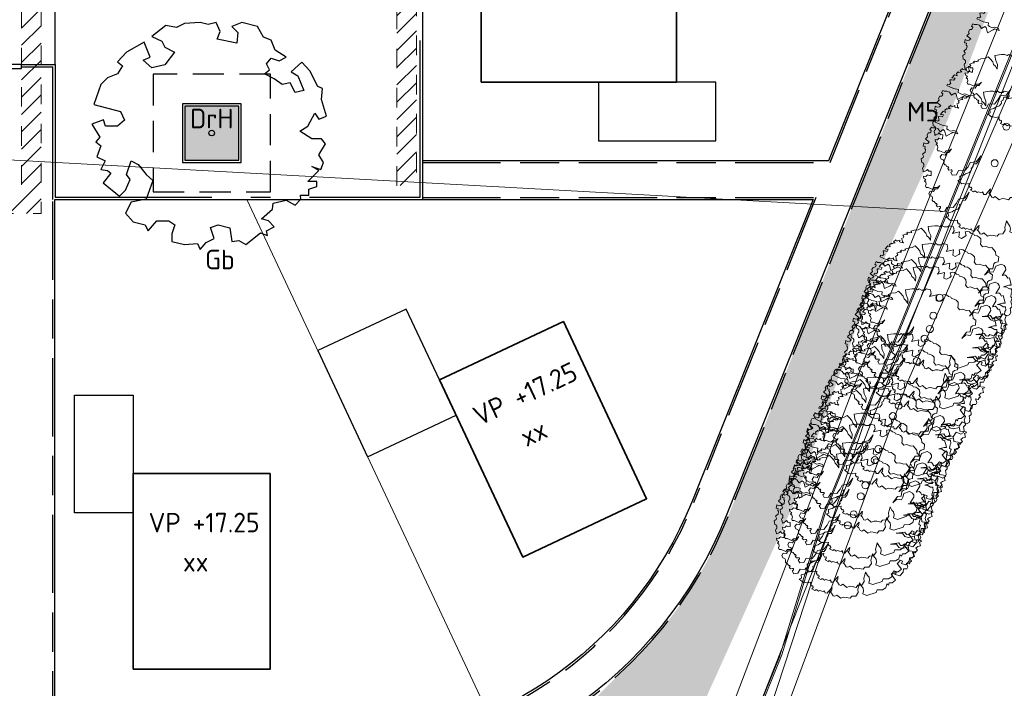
# Model space of a CAD drawing. Header units: metres. Extents: x 174282 to 175177, y 462028 to 462851.
# Tile 589 of 636: x 174676 to 174727, y 462403 to 462437. Entities that reach past the tile are written whole.
import ezdxf
from ezdxf.enums import TextEntityAlignment as Align

# ---------------------------------------------------------------- set-up
doc = ezdxf.new("R2010")
doc.units = ezdxf.units.M
for name, pattern in [('HIDDEN2', [4.7625, 3.175, -1.5875]), ('NLCS-HIDDEN', [4, 2, -2]), ('VH-OPSLUITBAND_100X200', [16, 8, -2, 4, -2]), ('VH-OPSLUITBAND_120X250', [26, 16, -4, 2, -4])]:
    doc.linetypes.add(name, pattern=pattern)
for name, color, linetype, lineweight in [('B-ME-GR-BOOM-S', 8, 'Continuous', 20), ('B-ME-WH-WATERGANG_SLOOT_BODEM-G', 8, 'Continuous', 20), ('B-ME-WH-WATERGANG_SLOOT_INSTEEK-G', 8, 'Continuous', 20), ('B-XX-KG-GRENS_PERCEEL-G', 213, 'Continuous', 20), ('N-PV-KG-GRENS_PERCEEL-G', 1, 'Continuous', 20), ('N-PV-KG-GRENS_UITGEEFBAAR-GEBIED-G', 170, 'Continuous', 30), ('N-WE-AL-WERKGRENS-G', 173, 'AL-WERKGRENS', 20), ('N-WE-GR-PLANTVAK-V', 86, 'Continuous', 25), ('N-WE-GR-SOORTNAAM-BOOM-T20', 90, 'Continuous', 25), ('N-WE-GR-SOORTNAAM-GRAS-T20', 90, 'Continuous', 25), ('N-WE-GR-SOORTNAAM-PLANTVAK-T20', 90, 'Continuous', 25), ('N-WE-GW-GROEIPLAATSVERBETERING_BOMENGRANULAAT-LAVA-G', 97, 'HIDDEN2', 25), ('N-WE-KL-TRACE_WENSTRACE-A', 1, 'Continuous', 20), ('N-WE-KL-TRACE_WENSTRACE-G', 7, 'NLCS-HIDDEN', 20), ('N-WE-OG-BEBOUWING_GARAGE-G', 142, 'Continuous', 25), ('N-WE-OG-BEBOUWING_WONINGBOUW-G', 7, 'Continuous', 35), ('N-WE-OG-BEBOUWING_WONINGBOUW_HUISNUMMER-T20', 7, 'Continuous', 25), ('N-WE-OG-BEBOUWING_WONINGBOUW_VLOERPEIL-T20', 7, 'Continuous', 25), ('N-WE-VH-KANTOPSLUITING_ACHTERKANTBAND-G', 50, 'Continuous', 25), ('N-WE-VH-KANTOPSLUITING_EINDVERLOOPBAND_50-200X200-G', 13, 'Continuous', 25), ('N-WE-VH-KANTOPSLUITING_OPSLUITBAND_100X200-G', 152, 'VH-OPSLUITBAND_100X200', 25), ('N-WE-VH-KANTOPSLUITING_OPSLUITBAND_120X250-G', 152, 'VH-OPSLUITBAND_120X250', 25)]:
    doc.layers.add(name, color=color, linetype=linetype, lineweight=lineweight)
doc.layers.add('N-WE-GR-BOOM-1E-GROOTTE-S', color=7, linetype='Continuous', lineweight=25, true_color=0x00cc00)
doc.layers.add('N-WE-GR-GRAS_BERM-NECTAR-ONDER-MAAIMES-V', color=7, linetype='Continuous', lineweight=25, true_color=0xc4ff8a)
doc.layers.add('N-WE-VH-MATERIAALGRENS-G', color=7, linetype='Continuous')
doc.styles.add('NLCS-ISO-M500-T20', font='NLCS-ISO.ttf', dxfattribs={"height": 1})
doc.linetypes.add('AL-WERKGRENS', pattern='A,10,[106,Afdeling.shx,S=1,R=0,X=0,Y=0],-2', length=12)

# ---------------------------------------------------------------- blocks, each defined once
blk = doc.blocks.new('boom')
blk.add_lwpolyline([(-0.306, 1.961), (-0.368, 2.058), (-0.435, 2.112), (-0.463, 2.207), (-0.553, 2.308), (-0.621, 2.376), (-0.727, 2.32), (-0.864, 2.305), (-0.973, 2.267), (-0.946, 2.228), (-1.009, 2.216), (-1.034, 2.222), (-1.086, 2.235), (-1.118, 2.198), (-1.085, 2.17), (-1.135, 2.17), (-1.165, 2.165), (-1.249, 2.129), (-1.214, 2.084), (-1.238, 2.046), (-1.295, 2.022), (-1.272, 1.977), (-1.266, 1.907), (-1.229, 1.873), (-1.33, 1.894), (-1.364, 1.911), (-1.358, 1.967), (-1.424, 1.937), (-1.482, 1.941), (-1.494, 1.977), (-1.573, 1.911), (-1.514, 1.868), (-1.571, 1.86), (-1.616, 1.843), (-1.638, 1.866), (-1.702, 1.804), (-1.68, 1.732), (-1.763, 1.769), (-1.851, 1.663), (-1.746, 1.645), (-1.784, 1.578), (-1.855, 1.599), (-1.919, 1.596), (-1.901, 1.476), (-1.89, 1.472), (-1.943, 1.437), (-2.007, 1.451), (-2.028, 1.401), (-1.919, 1.352), (-1.795, 1.296), (-1.625, 1.267), (-1.636, 1.168), (-1.59, 1.14), (-1.505, 1.094), (-1.41, 1.112), (-1.304, 1.077), (-1.262, 1.006), (-1.35, 1.02), (-1.417, 1.059), (-1.474, 1.024), (-1.661, 0.925), (-1.707, 1.101), (-1.753, 1.144), (-1.862, 1.073), (-1.94, 1.179), (-2.021, 1.207), (-2.113, 1.207), (-2.158, 1.234), (-2.208, 1.146), (-2.162, 1.112), (-2.18, 1.055), (-2.212, 1.041), (-2.265, 1.033), (-2.306, 0.96), (-2.286, 0.9), (-2.335, 0.851), (-2.364, 0.826), (-2.236, 0.72), (-2.282, 0.678), (-2.353, 0.66), (-2.42, 0.699), (-2.441, 0.586), (-2.424, 0.579), (-2.374, 0.568), (-2.385, 0.505), (-2.357, 0.473), (-2.374, 0.374), (-2.466, 0.304), (-2.427, 0.237), (-2.438, 0.201), (-2.508, 0.152), (-2.487, 0.025), (-2.448, 0.011), (-2.416, -0.03), (-2.416, -0.106), (-2.443, -0.123), (-2.461, -0.177), (-2.438, -0.234), (-2.434, -0.297), (-2.398, -0.283), (-2.323, -0.243), (-2.296, -0.208), (-2.247, -0.266), (-2.163, -0.274), (-2.171, -0.412), (-2.219, -0.422), (-2.296, -0.394), (-2.347, -0.449), (-2.426, -0.437), (-2.417, -0.522), (-2.345, -0.554), (-2.394, -0.611), (-2.349, -0.64), (-2.333, -0.71), (-2.356, -0.767), (-2.336, -0.825), (-2.272, -0.825), (-2.11, -0.89), (-2.05, -0.829), (-1.946, -0.822), (-1.868, -0.756), (-1.955, -0.876), (-2.026, -0.876), (-2.085, -0.967), (-2.197, -0.946), (-2.251, -1.03), (-2.215, -1.113), (-2.147, -1.127), (-2.12, -1.183), (-2.127, -1.255), (-2.094, -1.306), (-2.061, -1.302), (-2.033, -1.348), (-2.006, -1.374), (-1.983, -1.367), (-1.962, -1.403), (-1.997, -1.424), (-1.953, -1.481), (-1.882, -1.474), (-1.851, -1.476), (-1.845, -1.524), (-1.87, -1.536), (-1.895, -1.555), (-1.843, -1.651), (-1.701, -1.637), (-1.625, -1.496), (-1.42, -1.506), (-1.305, -1.364), (-1.232, -1.225), (-1.027, -1.195), (-0.934, -1.083), (-0.871, -0.99), (-0.948, -1.181), (-1.013, -1.263), (-1.101, -1.266), (-1.142, -1.378), (-1.196, -1.405), (-1.185, -1.473), (-1.253, -1.566), (-1.395, -1.61), (-1.449, -1.652), (-1.586, -1.684), (-1.573, -1.806), (-1.652, -1.831), (-1.513, -1.953), (-1.464, -1.942), (-1.39, -1.959), (-1.264, -1.937), (-1.274, -2.008), (-1.235, -2.069), (-1.186, -2.065), (-1.18, -2.117), (-1.22, -2.165), (-1.117, -2.22), (-1.092, -2.199), (-1.051, -2.2), (-0.996, -2.244), (-0.95, -2.22), (-0.889, -2.242), (-0.82, -2.253), (-0.803, -2.226), (-0.774, -2.286), (-0.778, -2.307), (-0.7, -2.313), (-0.656, -2.253), (-0.548, -2.129), (-0.536, -2.119), (-0.558, -2.244), (-0.597, -2.263), (-0.551, -2.31), (-0.496, -2.403), (-0.445, -2.42), (-0.374, -2.376), (-0.241, -2.488), (-0.139, -2.448), (-0.054, -2.458), (0.079, -2.488), (0.143, -2.414), (0.279, -2.41), (0.36, -2.285), (0.345, -2.174), (0.378, -2.06), (0.398, -1.962), (0.464, -2.078), (0.52, -2.139), (0.537, -2.233), (0.512, -2.34), (0.649, -2.392), (0.966, -2.288), (1, -2.2), (1.182, -2.196), (1.293, -2.127), (1.326, -1.996), (1.392, -2.04), (1.416, -1.957), (1.509, -1.957), (1.632, -1.867), (1.476, -1.669), (1.524, -1.633), (1.587, -1.556), (1.665, -1.591), (1.632, -1.675), (1.776, -1.718), (1.89, -1.594), (1.896, -1.48), (2.008, -1.48), (2.048, -1.413), (2.001, -1.286), (2.093, -1.311), (2.13, -1.261), (2.173, -1.221), (2.115, -1.149), (2.183, -1.097), (2.272, -1.07), (2.24, -0.943), (2.305, -0.92), (2.292, -0.893), (2.081, -0.866), (2.068, -0.739), (1.854, -0.791), (1.745, -0.756), (1.657, -0.644), (1.451, -0.639), (1.737, -0.604), (1.796, -0.689), (1.868, -0.692), (1.928, -0.642), (2.059, -0.701), (2.16, -0.545), (2.316, -0.611), (2.398, -0.567), (2.429, -0.488), (2.404, -0.359), (2.471, -0.297), (2.466, -0.241), (2.431, -0.135), (2.459, -0.065), (2.481, -0.007), (2.426, 0.037), (2.442, 0.142), (2.47, 0.191), (2.459, 0.307), (2.381, 0.305), (2.265, 0.379), (2.183, 0.379), (2.359, 0.432), (2.445, 0.432), (2.431, 0.49), (2.38, 0.684), (2.326, 0.664), (2.275, 0.75), (2.232, 0.785), (2.131, 0.758), (2.255, 0.957), (2.248, 1.027), (2.201, 1.097), (2.107, 1.144), (1.916, 1.078), (1.877, 0.961), (1.83, 0.871), (1.67, 0.887), (1.534, 0.766), (1.698, 0.984), (1.819, 0.988), (1.846, 1.152), (1.901, 1.199), (1.998, 1.222), (2.017, 1.395), (1.921, 1.451), (1.912, 1.565), (1.781, 1.717), (1.703, 1.707), (1.57, 1.761), (1.462, 1.741), (1.394, 1.825), (1.413, 1.903), (1.408, 2.006), (1.348, 2.066), (1.28, 2.106), (1.188, 2.124), (1.164, 2.17), (1.084, 2.192), (1.018, 2.25), (0.943, 2.259), (0.878, 2.242), (0.903, 2.124), (0.864, 2.085), (0.746, 2.021), (0.662, 2.06), (0.684, 2.248), (0.437, 2.192), (0.495, 2.286), (0.471, 2.423), (0.319, 2.457), (0.279, 2.413), (0.157, 2.413), (0.083, 2.462), (0.029, 2.418), (-0.057, 2.455), (-0.162, 2.452), (-0.386, 2.425), (-0.359, 2.258), (-0.299, 2.118), (-0.306, 1.961)])
blk.add_circle((0, 0), 0.12)
blk = doc.blocks.new('SGR-BOOM_1EGROOTTE')
at = {"linetype": 'Continuous', "flags": 128}
blk.add_lwpolyline([(167869.052, 467739.156), (167868.849, 467739.66), (167868.449, 467739.811), (167868.145, 467740.365), (167867.336, 467740.567), (167866.834, 467740.365), (167867.138, 467740.062), (167867.085, 467739.507), (167866.078, 467739.709), (167866.228, 467740.113), (167866.026, 467740.567), (167865.623, 467740.466), (167865.219, 467740.566), (167864.414, 467740.516), (167864.01, 467740.315), (167863.455, 467740.414), (167862.748, 467739.86), (167863.253, 467739.609), (167863.404, 467739.305), (167863.908, 467739.053), (167863.404, 467738.398), (167862.748, 467738.248), (167862.295, 467738.649), (167862.651, 467738.791), (167862.346, 467739.559), (167861.438, 467739.053), (167860.984, 467738.549), (167861.237, 467738.347), (167860.984, 467737.944), (167860.478, 467737.742), (167860.127, 467737.391), (167859.774, 467736.38), (167861.134, 467736.027), (167861.336, 467735.574), (167860.984, 467735.272), (167860.38, 467735.272), (167860.265, 467735.588), (167859.674, 467735.372), (167860.078, 467734.716), (167859.876, 467734.465), (167860.127, 467734.263), (167859.925, 467733.708), (167860.349, 467733.496), (167860.127, 467733.052), (167860.479, 467733.003), (167860.637, 467732.864), (167860.244, 467732.383), (167861.085, 467731.691), (167861.389, 467731.993), (167861.64, 467732.548), (167861.438, 467732.799), (167861.689, 467733.506), (167862.044, 467733.304), (167862.448, 467732.8), (167862.8, 467732.499), (167862.448, 467731.54), (167861.689, 467731.39), (167861.389, 467730.833), (167861.793, 467730.38), (167862.396, 467730.229), (167862.471, 467730.078), (167862.547, 467729.926), (167863.002, 467730.431), (167863.607, 467730.431), (167863.909, 467730.229), (167863.759, 467729.775), (167863.759, 467729.371), (167864.415, 467729.219), (167865.07, 467729.271), (167865.22, 467728.967), (167865.524, 467729.322), (167865.926, 467729.523), (167865.733, 467730.096), (167866.128, 467730.229), (167866.734, 467730.076), (167866.835, 467729.372), (167867.188, 467729.424), (167867.539, 467729.219), (167868.296, 467729.825), (167868.651, 467729.676), (167868.599, 467729.927), (167869.003, 467730.129), (167868.701, 467730.431), (167868.347, 467730.533), (167868.903, 467731.036), (167868.952, 467731.338), (167869.607, 467731.491), (167870.062, 467731.238), (167870.363, 467731.54), (167870.342, 467731.75), (167870.767, 467731.75), (167870.767, 467732.046), (167871.171, 467732.196), (167871.171, 467732.447), (167870.718, 467732.447), (167871.273, 467733.004), (167870.92, 467733.204), (167871.373, 467733.053), (167871.524, 467733.406), (167871.273, 467733.81), (167871.624, 467734.364), (167871.422, 467734.615), (167870.92, 467734.615), (167870.313, 467735.021), (167870.717, 467735.272), (167871.071, 467735.928), (167871.273, 467735.627), (167871.674, 467735.777), (167871.422, 467736.634), (167871.475, 467737.189), (167871.22, 467737.29), (167870.816, 467738.096), (167870.412, 467738.545), (167869.865, 467738.053), (167870.213, 467737.845), (167870.515, 467737.088), (167870.062, 467736.987), (167869.809, 467737.49), (167869.405, 467737.391), (167869.002, 467737.694), (167868.498, 467737.945), (167868.749, 467738.147), (167868.598, 467738.448), (167868.849, 467738.752), (167869.254, 467738.6), (167869.607, 467738.803)], close=True, dxfattribs=at)
at = {"linetype": 'Continuous'}
blk.add_circle((167865.804, 467734.919), 0.143, dxfattribs=at)

msp = doc.modelspace()

# ---------------------------------------------------------------- hatches: boundary and pattern name
at = {"layer": 'N-WE-GR-GRAS_BERM-NECTAR-ONDER-MAAIMES-V'}
h = msp.add_hatch(color=256, dxfattribs=at)
h.dxf.hatch_style = 1
edge = h.paths.add_edge_path()
edge.add_arc((174692.18, 462419.591), 22, 313.9731, 338.1211)
edge.add_line((174712.596, 462411.393), (174729.329, 462453.063))
edge.add_arc((174722.827, 462455.674), 7.007, 338.1211, 382.8602)
edge.add_line((174729.284, 462458.396), (174727.287, 462466.928))
edge.add_arc((174745.009, 462471.074), 18.2, 106.9641, 193.1688, ccw=False)
edge.add_line((174739.698, 462488.482), (174745.37, 462484.994))
edge.add_line((174745.37, 462484.994), (174743.091, 462478.45))
edge.add_line((174743.091, 462478.45), (174739.575, 462470.977))
edge.add_line((174739.575, 462470.977), (174733.943, 462457.204))
edge.add_line((174733.943, 462457.204), (174728.733, 462444.735))
edge.add_line((174728.733, 462444.735), (174723.851, 462431.73))
edge.add_line((174723.851, 462431.73), (174719.747, 462422.741))
edge.add_line((174719.747, 462422.741), (174715.931, 462411.991))
edge.add_line((174715.931, 462411.991), (174710.227, 462399.382))
edge.add_line((174710.227, 462399.382), (174705.92, 462385.52))
edge.add_line((174705.92, 462385.52), (174702.886, 462380.152))
edge.add_line((174702.886, 462380.152), (174697.941, 462369.487))
edge.add_line((174697.941, 462369.487), (174696.631, 462370.188))
edge.add_arc((174687.375, 462373.973), 10, 337.7591, 365.7485)
edge.add_line((174697.325, 462374.975), (174696.592, 462382.262))
edge.add_arc((174700.571, 462382.662), 4, 132.2628, 185.7485, ccw=False)
edge.add_arc((174693.308, 462390.655), 6.8, 312.2628, 379.1818)
edge.add_arc((174703.508, 462394.204), 4, 134.7909, 199.1818, ccw=False)
edge.add_line((174700.69, 462397.042), (174707.456, 462403.758))
at = {"layer": 'N-WE-GR-PLANTVAK-V'}
h = msp.add_hatch(color=256, dxfattribs=at)
h.dxf.hatch_style = 1
h.paths.add_polyline_path([(174687.579, 462432.371), (174684.819, 462432.371), (174684.819, 462429.611), (174687.579, 462429.611)])
at = {"layer": 'N-WE-KL-TRACE_WENSTRACE-A'}
h = msp.add_hatch(dxfattribs=at)
h.set_pattern_fill('AKL-WENSTRACE', color=256, scale=5, pattern_type=2)
h.set_pattern_definition([(45, (7036.0259, -5459.3132), (-0.44194173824, 0.44194173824), [])])
edge = h.paths.add_edge_path()
edge.add_arc((174871.64, 462346.176), 277.727, 167.491, 170.07837)
edge.add_line((174598.067, 462394.029), (174597.898, 462393.041))
edge.add_arc((174837.854, 462352.47), 243.362, 170.40361, 170.69158)
edge.add_line((174597.697, 462391.834), (174598.701, 462391.777))
edge.add_arc((174850.685, 462350.19), 255.393, 167.54677, 170.62851, ccw=False)
edge.add_line((174601.301, 462405.263), (174631.179, 462402.888))
edge.add_line((174631.179, 462402.888), (174631.179, 462418.506))
edge.add_line((174631.179, 462418.506), (174648.279, 462418.506))
edge.add_line((174648.279, 462418.506), (174648.279, 462426.882))
edge.add_line((174648.279, 462426.882), (174677.479, 462426.882))
edge.add_line((174677.479, 462426.882), (174677.479, 462440.791))
edge.add_line((174677.479, 462440.791), (174695.668, 462440.791))
edge.add_line((174695.668, 462440.791), (174695.668, 462428.302))
edge.add_line((174695.668, 462428.302), (174696.668, 462428.382))
edge.add_line((174696.668, 462428.382), (174696.668, 462450.326))
edge.add_arc((174666.968, 462450.326), 29.7, 360, 370.5157)
edge.add_line((174696.169, 462455.746), (174694.674, 462463.8))
edge.add_line((174694.674, 462463.8), (174693.702, 462463.553))
edge.add_line((174693.702, 462463.553), (174695.186, 462455.564))
edge.add_arc((174666.968, 462450.326), 28.7, 0, 10.5157, ccw=False)
edge.add_line((174695.668, 462450.326), (174695.668, 462441.791))
edge.add_line((174695.668, 462441.791), (174683.568, 462441.791))
edge.add_line((174683.568, 462441.791), (174683.568, 462474.9))
edge.add_line((174683.568, 462474.9), (174632.822, 462474.9))
edge.add_line((174632.822, 462474.9), (174610.403, 462476.683))
edge.add_line((174610.403, 462476.683), (174610.232, 462475.693))
edge.add_line((174610.232, 462475.693), (174632.783, 462473.9))
edge.add_line((174632.783, 462473.9), (174682.568, 462473.9))
edge.add_line((174682.568, 462473.9), (174682.568, 462441.791))
edge.add_line((174682.568, 462441.791), (174676.479, 462441.791))
edge.add_line((174676.479, 462441.791), (174676.479, 462427.882))
edge.add_line((174676.479, 462427.882), (174647.279, 462427.882))
edge.add_line((174647.279, 462427.882), (174647.279, 462419.506))
edge.add_line((174647.279, 462419.506), (174630.179, 462419.506))
edge.add_line((174630.179, 462419.506), (174630.179, 462403.971))
edge.add_line((174630.179, 462403.971), (174602.953, 462406.135))
edge.add_line((174602.953, 462406.135), (174605.015, 462432.069))
edge.add_line((174605.015, 462432.069), (174607.742, 462444.693))
edge.add_line((174607.742, 462444.693), (174610.203, 462475.642))
edge.add_line((174610.203, 462475.642), (174610.391, 462476.684))
edge.add_line((174610.391, 462476.684), (174610.092, 462494.151))
edge.add_line((174610.092, 462494.151), (174594.573, 462493.94))
edge.add_line((174594.573, 462493.94), (174593.942, 462530.808))
edge.add_line((174593.942, 462530.808), (174592.944, 462530.669))
edge.add_line((174592.944, 462530.669), (174593.59, 462492.927))
edge.add_line((174593.59, 462492.927), (174609.109, 462493.137))
edge.add_line((174609.109, 462493.137), (174609.371, 462477.803))
edge.add_line((174609.371, 462477.803), (174606.825, 462445.769))
edge.add_line((174606.825, 462445.769), (174581.035, 462447.819))
edge.add_line((174581.035, 462447.819), (174581.093, 462446.811))
edge.add_line((174581.093, 462446.811), (174606.737, 462444.773))
edge.add_line((174606.737, 462444.773), (174604.058, 462432.376))
edge.add_line((174604.058, 462432.376), (174601.978, 462406.213))
edge.add_line((174601.978, 462406.213), (174600.506, 462406.33))
h = msp.add_hatch(dxfattribs=at)
h.set_pattern_fill('AKL-WENSTRACE', color=256, scale=5, angle=356.73, pattern_type=2)
h.set_pattern_definition([(41.73, (0, 0), (-0.4160132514, 0.46643110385), [])])
edge = h.paths.add_edge_path()
edge.add_line((174640.996, 462307.146), (174643.319, 462347.76))
edge.add_arc((174649.409, 462347.412), 6.1, 99.6346, 176.7259, ccw=False)
edge.add_line((174648.388, 462353.426), (174648.446, 462354.447))
edge.add_line((174648.446, 462354.447), (174648.985, 462363.859))
edge.add_line((174648.985, 462363.859), (174622.828, 462365.356))
edge.add_line((174622.828, 462365.356), (174622.599, 462361.362))
edge.add_line((174622.599, 462361.362), (174595.31, 462362.923))
edge.add_line((174595.31, 462362.923), (174594.315, 462363.022))
edge.add_line((174594.315, 462363.022), (174578.886, 462364.556))
edge.add_line((174578.886, 462364.556), (174581.877, 462394.645))
edge.add_line((174581.877, 462394.645), (174597.898, 462393.041))
edge.add_line((174597.898, 462393.041), (174598.067, 462394.029))
edge.add_line((174598.067, 462394.029), (174571.928, 462396.646))
edge.add_arc((174567.355, 462350.974), 45.9, 84.2826, 105.3853)
edge.add_line((174555.177, 462395.229), (174516.043, 462384.461))
edge.add_line((174516.043, 462384.461), (174516.308, 462383.496))
edge.add_line((174516.308, 462383.496), (174555.443, 462394.265))
edge.add_arc((174567.355, 462350.974), 44.9, 84.2826, 105.3853, ccw=False)
edge.add_line((174571.828, 462395.651), (174580.882, 462394.744))
edge.add_line((174580.882, 462394.744), (174576.697, 462352.637))
edge.add_line((174576.697, 462352.637), (174577.692, 462352.538))
edge.add_line((174577.692, 462352.538), (174578.787, 462363.56))
edge.add_line((174578.787, 462363.56), (174595.232, 462361.926))
edge.add_line((174595.232, 462361.926), (174623.541, 462360.307))
edge.add_line((174623.541, 462360.307), (174623.769, 462364.3))
edge.add_line((174623.769, 462364.3), (174647.929, 462362.918))
edge.add_line((174647.929, 462362.918), (174647.433, 462354.231))
edge.add_arc((174649.409, 462347.412), 7.1, 106.1634, 176.7259)
edge.add_line((174642.321, 462347.818), (174639.94, 462306.204))
edge.add_line((174639.94, 462306.204), (174679.035, 462303.968))
edge.add_line((174679.035, 462303.968), (174683.992, 462341.69))
edge.add_line((174683.992, 462341.69), (174690.273, 462356.489))
edge.add_line((174690.273, 462356.489), (174695.984, 462370.453))
edge.add_arc((174687.375, 462373.973), 9.3, 337.7591, 439.7883)
edge.add_line((174689.024, 462383.126), (174670.746, 462386.418))
edge.add_arc((174621.197, 462048.695), 341.339, 81.65344, 85.32545)
edge.add_line((174649.015, 462388.898), (174631.179, 462389.919))
edge.add_line((174631.179, 462389.919), (174631.179, 462402.888))
edge.add_line((174631.179, 462402.888), (174630.179, 462402.968))
edge.add_line((174630.179, 462402.968), (174630.179, 462389.976))
edge.add_line((174630.179, 462389.976), (174597.697, 462391.834))
edge.add_line((174597.697, 462391.834), (174594.315, 462363.023))
edge.add_line((174594.315, 462363.023), (174595.31, 462362.924))
edge.add_line((174595.31, 462362.924), (174598.54, 462390.784))
edge.add_line((174598.54, 462390.784), (174648.958, 462387.9))
edge.add_arc((174620.931, 462046.401), 342.647, 81.66799, 85.30829, ccw=False)
edge.add_line((174670.584, 462385.431), (174688.847, 462382.142))
edge.add_arc((174687.375, 462373.973), 8.3, -22.2409, 79.7883, ccw=False)
edge.add_line((174695.058, 462370.831), (174689.618, 462357.528))
edge.add_line((174689.618, 462357.528), (174687.421, 462352.349))
edge.add_line((174687.421, 462352.349), (174649.815, 462354.5))
edge.add_arc((174649.409, 462347.412), 7.1, 86.7259, 97.6336)
edge.add_line((174648.466, 462354.449), (174648.431, 462353.433))
edge.add_arc((174649.409, 462347.412), 6.1, 86.7259, 99.2251, ccw=False)
edge.add_line((174649.757, 462353.502), (174687.007, 462351.371))
edge.add_line((174687.007, 462351.371), (174683.018, 462341.955))
edge.add_line((174683.018, 462341.955), (174678.165, 462305.019))
edge.add_line((174678.165, 462305.019), (174640.996, 462307.146))

# ---------------------------------------------------------------- linework, layer by layer
at = {"layer": 'B-ME-WH-WATERGANG_SLOOT_BODEM-G'}
for points in [[(174765.837, 462546.471), (174766.265, 462538.966), (174765.788, 462534.283), (174764.041, 462526.198), (174762.743, 462521.708), (174754.963, 462503.268), (174747.591, 462484.763), (174741.874, 462471.843), (174736.683, 462458.552), (174713.466, 462399.895), (174705.767, 462380.895), (174698.648, 462362.875), (174698.738, 462361.604), (174690.901, 462344.757), (174689.22, 462340.484), (174688.255, 462336.652), (174685.718, 462318.881), (174683.503, 462298.573), (174682.478, 462277.603), (174680.737, 462260.868), (174680.321, 462254.285), (174681.425, 462243.52)], [(174693.799, 462239.655), (174682.288, 462243.233), (174681.981, 462244.503), (174681.597, 462247.934), (174681.501, 462248.611), (174681.519, 462254.504), (174681.8, 462261.103), (174683.091, 462277.669), (174684.238, 462298.408), (174686.63, 462318.671), (174689.457, 462338.197), (174690.848, 462342.636), (174706.199, 462380.702), (174714.075, 462399.492), (174720.39, 462418.763), (174720.791, 462418.712), (174728.842, 462437.411), (174737.611, 462458.689), (174741.841, 462469.492), (174742.511, 462470.058), (174745.89, 462469.608)]]:
    msp.add_lwpolyline(points, dxfattribs=at)
at = {"layer": 'B-ME-WH-WATERGANG_SLOOT_INSTEEK-G'}
for points in [[(174745.069, 462468.572), (174743.243, 462468.432), (174741.868, 462467.553), (174738.848, 462458.211), (174729.855, 462436.693), (174721.772, 462418.259), (174714.679, 462399.129), (174707.09, 462380.312), (174699.673, 462361.601), (174691.511, 462342.606), (174690.567, 462339.573), (174687.271, 462318.39), (174685.169, 462298.416), (174684.061, 462277.724), (174682.588, 462261.306), (174682.447, 462258.33), (174682.185, 462252.505), (174682.285, 462248.663), (174682.799, 462245.428), (174682.825, 462243.989), (174685.606, 462242.92), (174693.979, 462240.274)], [(174735.472, 462458.945), (174719.591, 462419.514), (174712.415, 462400.651), (174704.828, 462381.524), (174697.343, 462362.44), (174689.295, 462343.441), (174687.85, 462338.895), (174684.75, 462318.704), (174682.537, 462298.817), (174680.905, 462277.638), (174679.74, 462260.955), (174679.149, 462252.632), (174679.684, 462247.509), (174679.073, 462245.996), (174677.746, 462244.643), (174646.743, 462253.024), (174629.644, 462258.097), (174616.289, 462261.395), (174614.249, 462262.002), (174613.87, 462260.541), (174615.239, 462260.076)]]:
    msp.add_lwpolyline(points, dxfattribs=at)
at = {"layer": 'B-XX-KG-GRENS_PERCEEL-G', "flags": 128}
for points in [[(174741.424, 462470.029), (174737.522, 462460.785), (174731.253, 462445.387), (174723.761, 462426.985)], [(174723.761, 462426.985), (174651.663, 462430.947), (174635.492, 462345.424)], [(174723.761, 462426.985), (174717.492, 462411.585), (174715.232, 462404.235), (174689.909, 462341.83), (174688.391, 462336.018), (174686.132, 462320.56), (174684.278, 462304.652), (174683.465, 462297.673), (174682.846, 462284.709), (174680.936, 462260.928), (174681.497, 462242.643)]]:
    msp.add_lwpolyline(points, dxfattribs=at)
at = {"layer": 'N-PV-KG-GRENS_PERCEEL-G'}
msp.add_lwpolyline([(174700.332, 462401.328), (174687.989, 462427.591)], dxfattribs=at)
at = {"layer": 'N-PV-KG-GRENS_UITGEEFBAAR-GEBIED-G'}
for points in [[(174693.966, 462469.258), (174696.464, 462455.801, -0.045916), (174696.968, 462450.326, 0), (174696.968, 462429.591), (174717.749, 462429.591), (174727.473, 462453.808, 0.318651), (174726.124, 462459.442), (174717.196, 462467.237, 0.148236), (174709.262, 462470.812), (174705.187, 462471.341)], [(174716.945, 462427.591), (174710.74, 462412.138, -0.306308), (174692.18, 462399.591), (174678.179, 462399.591), (174678.179, 462427.591)]]:
    msp.add_lwpolyline(points, format="xyb", close=True, dxfattribs=at)
at = {"layer": 'N-WE-AL-WERKGRENS-G', "flags": 128}
msp.add_lwpolyline([(174681.597, 462243.513), (174681.058, 462261.019), (174682.966, 462284.801), (174683.583, 462297.765), (174686.249, 462320.652), (174688.507, 462336.11), (174690.024, 462341.923), (174715.341, 462404.33), (174717.601, 462411.68), (174737.648, 462460.859), (174741.719, 462470.505), (174748.817, 462487.359), (174674.443, 462494.014, 0.041999), (174666.058, 462494.058), (174643.597, 462492.288, -0.021198), (174639.362, 462492.134), (174613.916, 462492.29), (174609.223, 462496.26), (174608.958, 462517.183), (174610.596, 462533.728), (174610.954, 462546.926), (174609.538, 462546.926), (174609.558, 462563.215), (174618.404, 462564.584), (174617.882, 462574.521), (174609.659, 462573.696), (174609.196, 462609.694), (174614.486, 462610.527), (174612.971, 462619.974), (174609.088, 462619.531), (174608.927, 462630.616), (174611.938, 462638.324), (174653.335, 462646.137), (174694.682, 462654.971), (174753.656, 462669.694), (174754.237, 462666.581), (174760.415, 462667.388), (174761.852, 462678.247), (174772.339, 462679.778), (174801.269, 462672.42), (174803.391, 462678.615), (174801.391, 462679.594), (174797.277, 462686.229), (174795.775, 462697.827), (174787.849, 462696.846), (174788.459, 462691.593), (174783.455, 462686.955), (174765.026, 462688.379), (174763.024, 462691.272), (174740.983, 462686.156), (174741.964, 462681.481), (174695.587, 462670.341), (174674.215, 462665.295), (174611.437, 462653.073), (174598.865, 462662.135), (174595.022, 462656.913), (174598.266, 462653.801), (174601.563, 462645.066), (174585.184, 462641.559), (174585.846, 462637.588), (174468.106, 462610.771), (174467.256, 462614.569), (174459.445, 462613.028), (174458.95, 462618.394), (174449.12, 462618.046), (174449.29, 462624.91), (174429.951, 462629.368), (174428.413, 462620.577), (174434.372, 462618.909), (174430.641, 462597.257), (174453.023, 462592.796), (174457.787, 462586.572), (174474.779, 462527.663), (174488.396, 462479.396), (174491.179, 462461.426), (174515.964, 462468.21), (174535.677, 462396.051), (174500.834, 462386.521), (174501.862, 462382.661), (174505.484, 462383.699), (174513.387, 462351.317), (174573.09, 462348.625), (174564.864, 462275.155), (174544.951, 462280.682), (174541.171, 462282.433), (174531.995, 462278.877), (174531.51, 462278.619), (174530.322, 462277.987), (174523.197, 462274.196), (174512.77, 462266.76), (174511.323, 462265.728), (174510.321, 462265.106), (174492.908, 462254.307), (174458.682, 462233.081), (174458.274, 462228.3), (174437.212, 462215.451), (174430.678, 462218.394), (174424.184, 462214.138), (174422.654, 462205.201), (174428.021, 462195.994), (174430.582, 462197.274), (174431.829, 462199.589), (174481.464, 462229.381), (174511.746, 462247.996), (174520.108, 462251.917), (174528.993, 462255.045), (174538.389, 462257.274), (174544.528, 462258.292), (174554.322, 462259.261), (174563.593, 462259.191), (174572.865, 462258.166), (174582.161, 462256.149), (174620.668, 462248.404), (174620.813, 462250.715), (174679.071, 462234.3), (174681.597, 462243.513)], format="xyb", dxfattribs=at)
at = {"layer": 'N-WE-GW-GROEIPLAATSVERBETERING_BOMENGRANULAAT-LAVA-G', "ltscale": 0.5}
msp.add_lwpolyline([(174683.199, 462427.991), (174689.199, 462427.991), (174689.199, 462433.991), (174683.199, 462433.991)], close=True, dxfattribs=at)
at = {"layer": 'N-WE-KL-TRACE_WENSTRACE-G', "ltscale": 0.5, "flags": 128}
for points in [[(174605.015, 462432.069), (174602.953, 462406.135), (174630.179, 462403.971), (174630.179, 462419.506), (174647.279, 462419.506), (174647.279, 462427.882), (174676.479, 462427.882), (174676.479, 462441.791), (174682.568, 462441.791), (174682.568, 462473.9), (174632.783, 462473.9), (174610.207, 462475.695), (174607.742, 462444.693), (174605.015, 462432.069)], [(174695.668, 462428.302), (174695.668, 462440.791), (174677.479, 462440.791), (174677.479, 462426.882), (174648.279, 462426.882), (174648.279, 462418.506), (174631.179, 462418.506), (174631.179, 462402.888)]]:
    msp.add_lwpolyline(points, dxfattribs=at)
msp.add_lwpolyline([(174694.674, 462463.8), (174696.169, 462455.746, -0.045916), (174696.668, 462450.326), (174696.668, 462428.382)], format="xyb", dxfattribs=at)
at = {"layer": 'N-WE-OG-BEBOUWING_GARAGE-G'}
for points in [[(174705.968, 462430.591), (174711.968, 462430.591), (174711.968, 462433.591), (174705.968, 462433.591)], [(174679.178, 462417.591), (174682.178, 462417.591), (174682.178, 462411.591), (174679.178, 462411.591)]]:
    msp.add_lwpolyline(points, close=True, dxfattribs=at)
msp.add_lwpolyline([(174698.694, 462416.569), (174696.142, 462421.999), (174691.617, 462419.873), (174694.169, 462414.443), (174698.694, 462416.569)], dxfattribs=at)
at = {"layer": 'N-WE-OG-BEBOUWING_WONINGBOUW-G'}
for points in [[(174699.968, 462433.591), (174699.968, 462445.591), (174709.968, 462445.591), (174709.968, 462433.591), (174699.968, 462433.591)], [(174697.843, 462418.379), (174704.179, 462421.357), (174708.432, 462412.306), (174702.097, 462409.329), (174697.843, 462418.379)], [(174682.178, 462403.591), (174682.178, 462413.591), (174689.178, 462413.591), (174689.178, 462403.591), (174682.178, 462403.591)]]:
    msp.add_lwpolyline(points, dxfattribs=at)
at = {"layer": 'N-WE-VH-KANTOPSLUITING_ACHTERKANTBAND-G'}
for p in [(174676.479, 462434.371), (174678.079, 462427.591)]:
    msp.add_line(p, (174678.079, 462434.371), dxfattribs=at)
for points in [[(174605.687, 462494.391), (174610.287, 462494.453), (174610.581, 462477.27), (174632.846, 462475.5), (174684.345, 462475.5), (174692.4, 462470.9), (174705.135, 462473.264), (174709.506, 462472.696, -0.148236), (174718.446, 462468.668), (174727.374, 462460.873, -0.318693), (174729.236, 462453.1), (174712.503, 462411.43, -0.306308), (174692.18, 462397.691), (174676.279, 462397.691), (174676.279, 462401.691), (174648.479, 462401.691), (174648.479, 462400.982), (174629.979, 462400.982), (174629.979, 462402.382), (174601.376, 462404.655)], [(174696.968, 462429.591), (174717.749, 462429.591), (174727.473, 462453.808, 0.318651), (174726.124, 462459.442), (174717.196, 462467.237, 0.148236), (174709.262, 462470.812), (174705.187, 462471.341), (174693.966, 462469.258), (174694.294, 462467.488)], [(174692.426, 462467.142), (174694.294, 462467.488), (174696.464, 462455.801, -0.045916), (174696.968, 462450.326), (174696.968, 462427.591)], [(174696.968, 462427.591), (174716.945, 462427.591), (174710.74, 462412.138, -0.306308), (174692.18, 462399.591), (174678.179, 462399.591), (174678.179, 462427.591)]]:
    msp.add_lwpolyline(points, format="xyb", dxfattribs=at)
msp.add_lwpolyline([(174684.699, 462429.491), (174687.699, 462429.491), (174687.699, 462432.491), (174684.699, 462432.491)], close=True, dxfattribs=at)
at = {"layer": 'N-WE-VH-KANTOPSLUITING_ACHTERKANTBAND-G', "flags": 128}
msp.add_lwpolyline([(174678.179, 462427.591), (174696.968, 462427.591)], dxfattribs=at)
at = {"layer": 'N-WE-VH-KANTOPSLUITING_EINDVERLOOPBAND_50-200X200-G'}
msp.add_lwpolyline([(174675.479, 462434.291), (174676.479, 462434.291), (174676.479, 462434.491), (174675.479, 462434.491)], close=True, dxfattribs=at)
at = {"layer": 'N-WE-VH-KANTOPSLUITING_OPSLUITBAND_100X200-G', "ltscale": 0.5}
for points in [[(174605.685, 462494.491), (174610.385, 462494.555), (174610.679, 462477.363), (174632.85, 462475.6), (174684.372, 462475.6), (174692.417, 462471.005), (174705.132, 462473.365), (174709.519, 462472.795, -0.148236), (174718.511, 462468.743), (174727.44, 462460.948, -0.318693), (174729.329, 462453.063), (174712.596, 462411.393, -0.306308), (174692.18, 462397.591), (174676.179, 462397.591), (174676.179, 462401.591), (174648.579, 462401.591), (174648.579, 462400.882), (174629.879, 462400.882), (174629.879, 462402.289), (174601.455, 462404.549)], [(174696.968, 462429.491), (174717.816, 462429.491), (174727.566, 462453.771, 0.318654), (174726.19, 462459.518), (174717.262, 462467.312, 0.148236), (174709.274, 462470.911), (174705.184, 462471.442), (174693.849, 462469.338), (174694.196, 462467.47)], [(174696.968, 462427.691), (174717.093, 462427.691), (174710.833, 462412.101, -0.306308), (174692.18, 462399.491), (174678.079, 462399.491), (174678.079, 462427.591)]]:
    msp.add_lwpolyline(points, format="xyb", dxfattribs=at)
at = {"layer": 'N-WE-VH-KANTOPSLUITING_OPSLUITBAND_120X250-G', "ltscale": 0.5}
msp.add_line((174676.479, 462434.491), (174678.199, 462434.491), dxfattribs=at)
msp.add_lwpolyline([(174678.199, 462434.491), (174678.199, 462427.711), (174696.848, 462427.711), (174696.848, 462450.326, 0.045916), (174696.346, 462455.779), (174694.213, 462467.27), (174692.463, 462466.945)], format="xyb", dxfattribs=at)
msp.add_lwpolyline([(174684.819, 462429.611), (174687.579, 462429.611), (174687.579, 462432.371), (174684.819, 462432.371)], close=True, dxfattribs=at)
at = {"layer": 'N-WE-VH-MATERIAALGRENS-G', "flags": 128}
msp.add_lwpolyline([(174678.199, 462434.491), (174678.199, 462439.991)], dxfattribs=at)

# ---------------------------------------------------------------- block references
at = {"layer": 'B-ME-GR-BOOM-S', "xscale": 1.5, "yscale": 1.5}
for p in [(174728.356, 462434.726), (174726.823, 462431.319), (174726.232, 462429.448), (174723.409, 462422.573), (174723.094, 462421.657), (174722.913, 462420.974), (174722.644, 462420.489), (174722.246, 462419.346), (174721.323, 462417.058), (174721.023, 462416.525), (174720.282, 462414.841), (174720.102, 462414.281), (174719.622, 462412.998), (174719.384, 462412.433), (174719.024, 462411.506), (174718.718, 462410.952)]:
    msp.add_blockref('boom', p, dxfattribs=at)
at = {"layer": 'N-WE-GR-BOOM-1E-GROOTTE-S'}
msp.add_blockref('SGR-BOOM_1EGROOTTE', (6820.395, -5303.928), dxfattribs=at)

# ---------------------------------------------------------------- texts
at = {"layer": 'N-WE-GR-SOORTNAAM-BOOM-T20', "style": 'NLCS-ISO-M500-T20'}
msp.add_text('Gb', height=1, rotation=0, dxfattribs=at).set_placement((174685.86, 462424.029))
at = {"layer": 'N-WE-GR-SOORTNAAM-GRAS-T20', "style": 'NLCS-ISO-M500-T20'}
msp.add_text('M5', height=1, dxfattribs=at).set_placement((174721.754, 462431.582))
at = {"layer": 'N-WE-GR-SOORTNAAM-PLANTVAK-T20', "style": 'NLCS-ISO-M500-T20'}
msp.add_text('DrH', height=1, rotation=0, dxfattribs=at).set_placement((174685.095, 462431.232))
at = {"layer": 'N-WE-OG-BEBOUWING_WONINGBOUW_HUISNUMMER-T20', "style": 'NLCS-ISO-M500-T20'}
for rotation, p in [(25.2767, (174702.869, 462415.21)), (0.1046, (174685.378, 462408.585))]:
    msp.add_text('xx', height=1, rotation=rotation, dxfattribs=at).set_placement(p, align=Align.CENTER)
at = {"layer": 'N-WE-OG-BEBOUWING_WONINGBOUW_VLOERPEIL-T20', "style": 'NLCS-ISO-M500-T20'}
for rotation, p in [(25.2767, (174702.434, 462417.217)), (0.1046, (174685.81, 462410.587))]:
    msp.add_text('VP +17.25', height=1, rotation=rotation, dxfattribs=at).set_placement(p, align=Align.CENTER)

doc.saveas('drawing.dxf')
